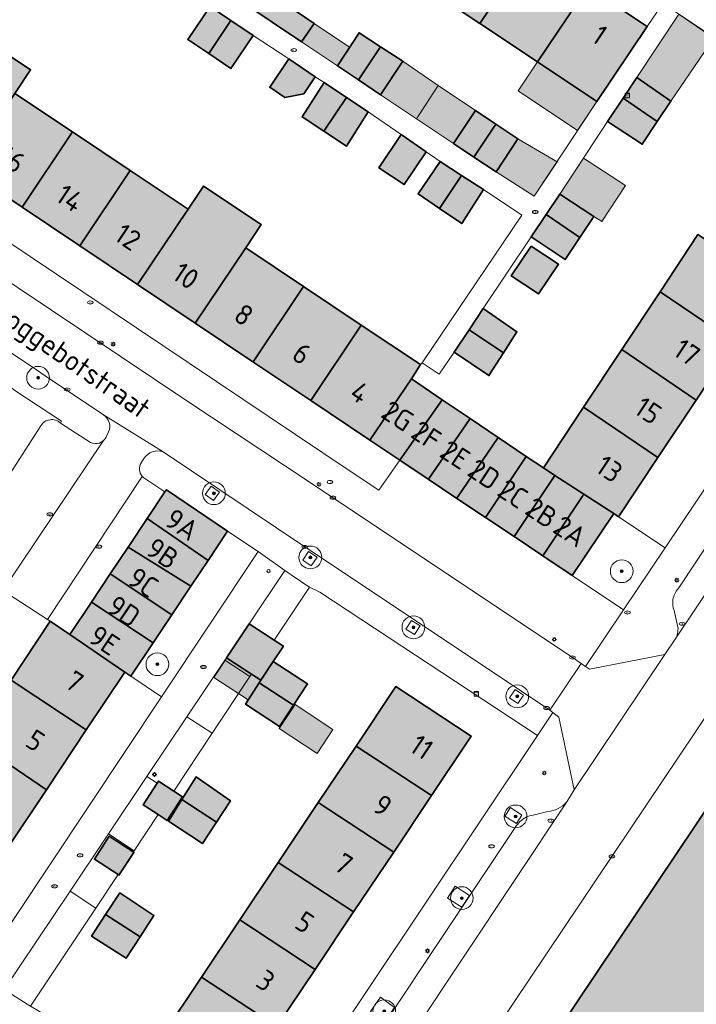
# Model space of a CAD drawing. Header units: metres. Extents: x 125349 to 128236, y 501602 to 503797.
# Tile 445 of 656: x 127143 to 127203, y 502371 to 502458. Entities that reach past the tile are written whole.
import ezdxf
from ezdxf.enums import TextEntityAlignment as Align

# ---------------------------------------------------------------- set-up
doc = ezdxf.new("R2010")
doc.units = ezdxf.units.M
doc.layers.get('0').update_dxf_attribs({"linetype": 'CONTINUOUS'})
for name, color, linetype, lineweight in [('B-WE-GR-BEPLANTING_CULTUUR_BODEMBEDEKKER-GV', 90, 'CONTINUOUS', 18), ('B-WE-GR-BEPLANTING_CULTUUR_HEESTERS-GV', 90, 'CONTINUOUS', 18), ('B-WE-GR-BOOM-S-500', 90, 'CONTINUOUS', 18), ('B-WE-GR-GROENVOORZIENING-GV', 80, 'CONTINUOUS', 18), ('B-WE-IE-MEUBILAIR-S', 7, 'CONTINUOUS', 18), ('B-WE-IE-MEUBILAIR_WEGMEUBILAIR-GV', 7, 'CONTINUOUS', 18), ('B-WE-OG-BEBOUWING-GV', 7, 'CONTINUOUS', 35), ('B-WE-OG-BEBOUWING-T18', 10, 'CONTINUOUS', 18), ('B-WE-OG-BEBOUWING_OVERBOUWING-GV', 7, 'CONTINUOUS', 18), ('B-WE-OG-BEBOUWING_TE AMOVEREN-V', 253, 'CONTINUOUS', 18), ('B-WE-OG-TERREIN_ERF-GV', 7, 'CONTINUOUS', 18), ('B-WE-OG-TOPOGRAFIE-T18', 10, 'CONTINUOUS', 18), ('B-WE-VH-OPENVERHARDING_BETONSTRAATSTEEN-GV', 90, 'CONTINUOUS', 18)]:
    doc.layers.add(name, color=color, linetype=linetype, lineweight=lineweight)
doc.layers.add('B-WE-OG-BEBOUWING-V', color=7, linetype='CONTINUOUS', lineweight=18, true_color=0xcc646e)
doc.layers.add('B-WE-OG-BEBOUWING_OVERBOUWING-V', color=7, linetype='CONTINUOUS', lineweight=18, true_color=0xcc646e)
doc.styles.add('NLCS-ISO', font='NLCS-ISO.ttf')
doc.styles.add('NLCS-ISO-M1000-T18', font='NLCS-ISO.ttf', dxfattribs={"height": 1.8})

# ---------------------------------------------------------------- blocks, each defined once
blk = doc.blocks.new('SIE-MEUBILAIR_KAST_CAI-SO')
for points in [[(-1, 1), (1, 1), (1, 0.84), (-1, 0.84)], [(-1, 0.76), (1, 0.76), (1, -1), (-1, -1)]]:
    blk.add_lwpolyline(points, close=True)
at = {"style": 'NLCS-ISO'}
blk.add_text('cai', height=0.75, dxfattribs=at).set_placement((0, 0), align=Align.MIDDLE_CENTER)
blk = doc.blocks.new('SIE-MEUBILAIR_PAAL_LICHTMAST-SO')
for points in [[(-0.62, 0), (-1, 0)], [(-0.71, 0.71), (-0.44, 0.44)], [(0, 1), (0, 0.62)], [(0.44, 0.44), (0.71, 0.71)], [(1, 0), (0.62, 0)], [(-0.71, -0.71), (-0.44, -0.44)], [(0, -0.62), (0, -1)], [(0.44, -0.44), (0.71, -0.71)]]:
    blk.add_lwpolyline(points)
blk.add_circle((0, 0), 0.5)
blk = doc.blocks.new('SIE-MEUBILAIR_PAAL_AFSLUITPAAL-SO')
blk.add_circle((0, 0), 0.75)
at = {"style": 'NLCS-ISO'}
blk.add_text('af', height=0.75, dxfattribs=at).set_placement((0, 0.05), align=Align.MIDDLE_CENTER)
blk = doc.blocks.new('SIE-MEUBILAIR_PUT_BRANDKRAAN-SO')
blk.add_ellipse((0, 0), major_axis=(1.25, 0), ratio=0.54)
at = {"style": 'NLCS-ISO'}
blk.add_text('bk', height=0.75, dxfattribs=at).set_placement((0.03, 0), align=Align.MIDDLE_CENTER)
blk = doc.blocks.new('SIE-MEUBILAIR_PUT_KOLK-SO')
blk.add_ellipse((0, 0), major_axis=(1.25, 0), ratio=0.54)
at = {"style": 'NLCS-ISO'}
blk.add_text('klk', height=0.75, dxfattribs=at).set_placement((0.03, 0), align=Align.MIDDLE_CENTER)
blk = doc.blocks.new('SIE-MEUBILAIR_PUT_RIOOLPUT-SO')
blk.add_ellipse((0, 0), major_axis=(1.25, 0), ratio=0.54)
at = {"style": 'NLCS-ISO'}
blk.add_text('ri', height=0.75, dxfattribs=at).set_placement((-0.04, 0.07), align=Align.MIDDLE_CENTER)
blk = doc.blocks.new('SGR-BOOM_01-SO')
at = {"linetype": 'ByBlock', "lineweight": 18}
h = blk.add_hatch(color=0, dxfattribs=at)
h.dxf.hatch_style = 1
edge = h.paths.add_edge_path()
edge.add_arc((0, 0), 0.25, 0, 360)
at = {"color": 0, "linetype": 'ByBlock', "lineweight": 18}
for radius in [2, 0.25]:
    blk.add_circle((0, 0), radius, dxfattribs=at)

msp = doc.modelspace()

# ---------------------------------------------------------------- hatches: boundary and pattern name
at = {"layer": 'B-WE-OG-BEBOUWING-V'}
for points in [[(127183.666, 502457.474), (127188.081, 502464.06), (127182.987, 502467.455), (127178.575, 502460.871)], [(127183.666, 502457.474), (127188.729, 502454.095), (127193.142, 502460.686), (127188.081, 502464.06)], [(127164.754, 502462.177), (127162.833, 502459.313), (127167.985, 502455.865), (127169.082, 502457.485), (127165.825, 502459.72), (127166.647, 502460.918)], [(127188.729, 502454.095), (127193.941, 502450.617), (127198.358, 502457.21), (127193.142, 502460.686)], [(127159.831, 502454.835), (127161.779, 502457.74), (127159.942, 502458.977), (127157.987, 502456.078)], [(127159.831, 502454.835), (127161.784, 502453.52), (127163.739, 502456.419), (127161.779, 502457.74)], [(127174.926, 502455.427), (127173.042, 502456.655), (127171.137, 502453.756), (127172.977, 502452.517)], [(127142.779, 502451.331), (127144.171, 502453.407), (127141.677, 502455.075), (127140.285, 502452.999), (127136.306, 502455.662), (127133.651, 502451.737), (127134.988, 502450.86), (127133.218, 502448.161), (127138.349, 502444.721), (127138.35, 502444.723)], [(127174.926, 502455.427), (127172.977, 502452.517), (127174.934, 502451.198), (127176.889, 502454.147)], [(127169.192, 502452.797), (127166.864, 502454.352), (127165.194, 502451.86), (127166.525, 502450.971), (127168.19, 502451.301)], [(127196.24, 502450.903), (127199.245, 502448.846), (127200.44, 502450.657), (127197.443, 502452.713)], [(127171.937, 502450.966), (127169.96, 502452.284), (127168.036, 502449.254), (127169.951, 502448.003), (127171.936, 502450.964)], [(127142.779, 502451.331), (127138.35, 502444.723), (127138.349, 502444.721), (127143.422, 502441.319), (127143.425, 502441.324), (127147.854, 502447.936)], [(127171.937, 502450.966), (127171.936, 502450.964), (127169.951, 502448.003), (127171.926, 502446.699), (127173.831, 502449.698)], [(127196.24, 502450.903), (127194.886, 502448.864), (127197.934, 502446.858), (127199.245, 502448.846)], [(127183.129, 502445.729), (127185.067, 502448.624), (127183.284, 502449.833), (127181.329, 502446.934)], [(127183.129, 502445.729), (127185.076, 502444.426), (127186.981, 502447.325), (127185.067, 502448.624)], [(127148.49, 502437.921), (127148.494, 502437.928), (127152.929, 502444.542), (127147.854, 502447.936), (127143.425, 502441.324), (127143.422, 502441.319)], [(127178.924, 502446.196), (127176.739, 502447.699), (127174.787, 502444.784), (127176.991, 502443.309)], [(127180.103, 502441.209), (127182.052, 502444.121), (127180.176, 502445.335), (127178.221, 502442.485)], [(127148.49, 502437.921), (127153.573, 502434.513), (127153.579, 502434.522), (127158.014, 502441.141), (127152.929, 502444.542), (127148.494, 502437.928)], [(127183.974, 502442.877), (127182.052, 502444.121), (127180.103, 502441.209), (127182.068, 502439.877)], [(127153.573, 502434.513), (127158.635, 502431.118), (127158.643, 502431.13), (127163.081, 502437.751), (127164.444, 502439.785), (127159.376, 502443.175), (127158.014, 502441.141), (127153.579, 502434.522)], [(127192.447, 502438.651), (127193.673, 502440.509), (127190.675, 502442.466), (127189.471, 502440.665)], [(127192.447, 502438.651), (127189.471, 502440.665), (127188.168, 502438.717), (127191.166, 502436.71)], [(127206.049, 502429.442), (127209.429, 502434.521), (127202.823, 502438.918), (127199.489, 502433.883)], [(127163.081, 502437.751), (127158.643, 502431.13), (127158.635, 502431.118), (127163.714, 502427.713), (127163.723, 502427.727), (127168.164, 502434.352)], [(127188.168, 502437.901), (127186.423, 502435.293), (127188.81, 502433.697), (127190.554, 502436.306)], [(127168.164, 502434.352), (127163.723, 502427.727), (127163.714, 502427.713), (127168.789, 502424.31), (127168.8, 502424.326), (127173.24, 502430.957)], [(127206.049, 502429.442), (127199.489, 502433.883), (127196.127, 502428.805), (127202.666, 502424.356)], [(127182.713, 502430.544), (127185.721, 502428.507), (127186.905, 502430.362), (127183.957, 502432.418)], [(127177.646, 502426.223), (127178.448, 502427.473), (127173.24, 502430.957), (127168.8, 502424.326), (127168.789, 502424.31), (127173.987, 502420.825), (127173.993, 502420.834)], [(127182.713, 502430.544), (127181.401, 502428.569), (127184.448, 502426.513), (127185.721, 502428.507)], [(127196.127, 502428.805), (127192.77, 502423.736), (127199.308, 502419.31), (127202.666, 502424.356)], [(127176.614, 502419.069), (127176.625, 502419.084), (127180.355, 502424.394), (127177.646, 502426.223), (127173.993, 502420.834), (127173.987, 502420.825)], [(127176.614, 502419.069), (127179.12, 502417.394), (127179.129, 502417.407), (127182.816, 502422.733), (127180.355, 502424.394), (127176.625, 502419.084)], [(127195.832, 502414.085), (127199.308, 502419.31), (127192.77, 502423.736), (127189.237, 502418.399), (127190.26, 502417.736), (127192.803, 502416.089), (127195.433, 502414.386)], [(127182.816, 502422.733), (127179.129, 502417.407), (127179.12, 502417.394), (127181.631, 502415.716), (127181.638, 502415.726), (127185.276, 502421.072)], [(127181.631, 502415.716), (127184.142, 502414.038), (127184.147, 502414.045), (127187.736, 502419.412), (127185.276, 502421.072), (127181.638, 502415.726)], [(127190.26, 502417.736), (127189.237, 502418.399), (127187.736, 502419.412), (127184.147, 502414.045), (127184.142, 502414.038), (127186.661, 502412.354), (127186.664, 502412.359)], [(127190.26, 502417.736), (127186.664, 502412.359), (127186.661, 502412.354), (127189.18, 502410.67), (127189.182, 502410.673), (127192.803, 502416.089)], [(127155.982, 502416.279), (127154.429, 502413.945), (127159.77, 502410.265), (127161.478, 502412.832), (127156.112, 502416.473)], [(127195.433, 502414.386), (127192.803, 502416.089), (127189.182, 502410.673), (127189.18, 502410.67), (127191.773, 502408.937)], [(127159.77, 502410.265), (127154.429, 502413.945), (127152.755, 502411.43), (127158.256, 502407.99)], [(127152.755, 502411.43), (127151.181, 502409.066), (127156.591, 502405.488), (127158.256, 502407.99)], [(127156.591, 502405.488), (127151.181, 502409.066), (127149.526, 502406.58), (127154.949, 502403.021)], [(127152.445, 502400.437), (127152.994, 502400.083), (127154.949, 502403.021), (127149.526, 502406.58), (127147.636, 502403.74)], [(127152.445, 502400.437), (127147.636, 502403.74), (127145.89, 502404.904), (127142.461, 502399.741), (127149.071, 502395.357)], [(127163.393, 502404.697), (127161.391, 502401.706), (127163.598, 502400.261), (127164.422, 502399.721), (127165.504, 502401.373), (127166.394, 502402.731), (127165.59, 502403.258)], [(127164.276, 502399.499), (127167.271, 502397.538), (127168.502, 502399.417), (127165.504, 502401.373), (127164.422, 502399.721)], [(127149.071, 502395.357), (127142.461, 502399.741), (127139.008, 502394.542), (127145.575, 502390.093)], [(127164.276, 502399.499), (127163.048, 502397.624), (127166.046, 502395.668), (127167.271, 502397.538)], [(127179.408, 502389.587), (127182.899, 502394.808), (127176.282, 502399.169), (127172.778, 502393.93)], [(127142.217, 502385.036), (127145.575, 502390.093), (127139.008, 502394.542), (127135.637, 502389.466)], [(127179.408, 502389.587), (127172.778, 502393.93), (127169.455, 502388.959), (127176.084, 502384.616)], [(127157.478, 502389.228), (127160.506, 502387.245), (127161.734, 502389.119), (127158.737, 502391.226)], [(127155.381, 502387.907), (127156.182, 502387.39), (127157.534, 502389.485), (127156.762, 502389.982), (127155.408, 502390.856), (127155.285, 502390.665), (127154.057, 502388.762)], [(127157.478, 502389.228), (127156.28, 502387.326), (127159.278, 502385.37), (127160.506, 502387.245)], [(127165.931, 502383.691), (127172.561, 502379.348), (127176.084, 502384.616), (127169.455, 502388.959)], [(127151.87, 502382.629), (127151.94, 502382.583), (127153.248, 502384.589), (127153.196, 502384.623), (127151.085, 502386), (127149.776, 502383.994)], [(127165.931, 502383.691), (127162.556, 502378.643), (127169.186, 502374.3), (127172.561, 502379.348)], [(127150.766, 502379.129), (127153.789, 502377.148), (127155.017, 502379.022), (127152.019, 502381.028)], [(127150.766, 502379.129), (127149.512, 502377.229), (127152.56, 502375.273), (127153.789, 502377.148)], [(127165.818, 502369.264), (127169.186, 502374.3), (127162.556, 502378.643), (127159.189, 502373.609)], [(127165.818, 502369.264), (127159.189, 502373.609), (127155.701, 502368.392), (127162.319, 502364.031)]]:
    msp.add_hatch(color=256, dxfattribs=at).paths.add_polyline_path(points)
at = {"layer": 'B-WE-OG-BEBOUWING_OVERBOUWING-V'}
for points in [[(127200.44, 502450.657), (127204.223, 502456.172), (127201.146, 502458.283), (127197.443, 502452.713)], [(127171.137, 502453.756), (127172.211, 502455.391), (127169.082, 502457.485), (127167.985, 502455.865)], [(127176.889, 502454.147), (127174.934, 502451.198), (127178.088, 502449.095), (127179.993, 502452.023)], [(127188.729, 502454.095), (127187.024, 502451.541), (127192.251, 502448.053), (127193.941, 502450.617)], [(127179.993, 502452.023), (127178.088, 502449.095), (127181.329, 502446.934), (127183.284, 502449.833)], [(127186.981, 502447.325), (127185.076, 502444.426), (127188.444, 502442.275), (127190.446, 502445.313)], [(127192.763, 502445.638), (127190.675, 502442.466), (127193.673, 502440.509), (127194.378, 502440.049), (127196.454, 502443.229)], [(127164.422, 502399.721), (127161.416, 502401.69), (127160.279, 502399.955), (127163.285, 502397.986)], [(127167.427, 502397.592), (127166.023, 502395.474), (127169.346, 502393.273), (127170.749, 502395.391)]]:
    msp.add_hatch(color=256, dxfattribs=at).paths.add_polyline_path(points)
at = {"layer": 'B-WE-OG-BEBOUWING_TE AMOVEREN-V', "transparency": 33554508}
h = msp.add_hatch(color=256, dxfattribs=at)
h.dxf.hatch_style = 1
h.paths.add_polyline_path([(127187.078, 502343.068), (127247.895, 502433.713), (127254.449, 502443.482), (127256.033, 502445.842), (127256.149, 502446.015), (127255.299, 502446.617), (127253.301, 502447.971), (127253.602, 502448.371), (127252.602, 502449.023), (127252.351, 502448.573), (127246.406, 502452.536), (127245.561, 502451.251), (127244.33, 502449.377), (127244.28, 502449.41), (127243.229, 502448.904), (127242.512, 502448.25), (127242.066, 502447.539), (127241.743, 502446.626), (127241.671, 502445.441), (127241.721, 502445.408), (127241.617, 502445.249), (127242.694, 502444.541), (127240.444, 502441.185), (127239.398, 502441.873), (127179.925, 502353.111), (127180.958, 502352.403), (127178.705, 502349.05), (127177.642, 502349.778), (127177.535, 502349.621), (127177.485, 502349.654), (127176.416, 502349.139), (127175.694, 502348.494), (127175.204, 502347.811), (127174.871, 502346.9), (127174.801, 502345.736), (127174.851, 502345.702), (127172.715, 502342.583), (127178.61, 502338.692), (127178.202, 502338.148), (127179.143, 502337.534), (127179.551, 502338.078), (127182.525, 502336.232), (127184.723, 502339.451), (127183.634, 502340.218), (127185.988, 502343.785)])

# ---------------------------------------------------------------- linework, layer by layer
at = {"layer": 'B-WE-GR-BEPLANTING_CULTUUR_BODEMBEDEKKER-GV', "flags": 128}
for points in [[(127146.788, 502422.342), (127146.887, 502422.496), (127142.789, 502425.199)], [(127138.132, 502411.349), (127145.087, 502422.089)]]:
    msp.add_lwpolyline(points, dxfattribs=at)
at = {"layer": 'B-WE-GR-BEPLANTING_CULTUUR_BODEMBEDEKKER-GV'}
for points in [[(127145.087, 502422.089, -0.271259), (127145.888, 502422.622)], [(127145.888, 502422.622, -0.257722), (127146.788, 502422.342)]]:
    msp.add_lwpolyline(points, format="xyb", dxfattribs=at)
at = {"layer": 'B-WE-GR-BEPLANTING_CULTUUR_HEESTERS-GV', "flags": 128}
for points in [[(127195.832, 502414.085), (127195.433, 502414.386), (127191.773, 502408.937), (127196.276, 502405.915), (127199.933, 502411.366)], [(127152.994, 502400.083), (127155.692, 502398.277), (127164.181, 502411.034), (127161.478, 502412.832), (127159.77, 502410.265), (127158.256, 502407.99), (127156.591, 502405.488), (127154.949, 502403.021)]]:
    msp.add_lwpolyline(points, close=True, dxfattribs=at)
at = {"layer": 'B-WE-GR-GROENVOORZIENING-GV', "flags": 128}
for points in [[(127166.53, 502409.382), (127163.393, 502404.697), (127165.59, 502403.258), (127168.681, 502407.909), (127168.529, 502407.981)], [(127160.14, 502395.062), (127163.451, 502400.04), (127161.243, 502401.485), (127157.917, 502396.518)], [(127161.391, 502401.706), (127161.243, 502401.485), (127163.451, 502400.04), (127163.598, 502400.261)], [(127154.391, 502391.25), (127155.285, 502390.665), (127155.408, 502390.856), (127156.762, 502389.982), (127160.14, 502395.062), (127157.917, 502396.518)], [(127151.013, 502386.205), (127153.267, 502384.729), (127155.381, 502387.907), (127154.057, 502388.762), (127155.285, 502390.665), (127154.391, 502391.25)], [(127147.645, 502381.175), (127149.914, 502379.688), (127151.87, 502382.629), (127149.776, 502383.994), (127151.085, 502386), (127153.196, 502384.623), (127153.267, 502384.729), (127151.013, 502386.205)], [(127144.166, 502371.06), (127149.914, 502379.688), (127147.645, 502381.175), (127141.864, 502372.54), (127143.863, 502371.239)]]:
    msp.add_lwpolyline(points, close=True, dxfattribs=at)
at = {"layer": 'B-WE-IE-MEUBILAIR_WEGMEUBILAIR-GV', "flags": 128}
for points in [[(127159.523, 502416.042), (127160.258, 502415.523), (127160.777, 502416.258), (127160.042, 502416.777)], [(127168.6, 502411.043), (127168.09, 502410.287), (127168.846, 502409.777), (127169.356, 502410.533)], [(127177.156, 502404.229), (127177.917, 502403.733), (127178.413, 502404.494), (127177.652, 502404.99)], [(127187.487, 502398.42), (127186.746, 502398.912), (127186.254, 502398.171), (127186.995, 502397.679)], [(127185.863, 502387.774), (127186.868, 502387.117), (127187.36, 502387.871), (127186.361, 502388.535)], [(127180.802, 502380.565), (127182.08, 502379.78), (127182.737, 502380.784), (127181.482, 502381.605)], [(127175.274, 502369.714), (127176.169, 502370.951), (127174.932, 502371.846), (127174.037, 502370.609)]]:
    msp.add_lwpolyline(points, close=True, dxfattribs=at)
at = {"layer": 'B-WE-OG-BEBOUWING-GV', "flags": 128}
for points in [[(127183.666, 502457.474), (127188.081, 502464.06), (127182.987, 502467.455), (127178.575, 502460.871)], [(127183.666, 502457.474), (127188.729, 502454.095), (127193.142, 502460.686), (127188.081, 502464.06)], [(127164.754, 502462.177), (127162.833, 502459.313), (127167.985, 502455.865), (127169.082, 502457.485), (127165.825, 502459.72), (127166.647, 502460.918)], [(127188.729, 502454.095), (127193.941, 502450.617), (127198.358, 502457.21), (127193.142, 502460.686)], [(127159.831, 502454.835), (127161.779, 502457.74), (127159.942, 502458.977), (127157.987, 502456.078)], [(127159.831, 502454.835), (127161.784, 502453.52), (127163.739, 502456.419), (127161.779, 502457.74)], [(127174.926, 502455.427), (127173.042, 502456.655), (127171.137, 502453.756), (127172.977, 502452.517)], [(127142.779, 502451.331), (127144.171, 502453.407), (127141.677, 502455.075), (127140.285, 502452.999), (127136.306, 502455.662), (127133.651, 502451.737), (127134.988, 502450.86), (127133.218, 502448.161), (127138.349, 502444.721), (127138.35, 502444.723)], [(127174.926, 502455.427), (127172.977, 502452.517), (127174.934, 502451.198), (127176.889, 502454.147)], [(127169.192, 502452.797), (127166.864, 502454.352), (127165.194, 502451.86), (127166.525, 502450.971), (127168.19, 502451.301)], [(127196.24, 502450.903), (127199.245, 502448.846), (127200.44, 502450.657), (127197.443, 502452.713)], [(127171.937, 502450.966), (127169.96, 502452.284), (127168.036, 502449.254), (127169.951, 502448.003), (127171.936, 502450.964)], [(127142.779, 502451.331), (127138.35, 502444.723), (127138.349, 502444.721), (127143.422, 502441.319), (127143.425, 502441.324), (127147.854, 502447.936)], [(127171.937, 502450.966), (127171.936, 502450.964), (127169.951, 502448.003), (127171.926, 502446.699), (127173.831, 502449.698)], [(127196.24, 502450.903), (127194.886, 502448.864), (127197.934, 502446.858), (127199.245, 502448.846)], [(127183.129, 502445.729), (127185.067, 502448.624), (127183.284, 502449.833), (127181.329, 502446.934)], [(127183.129, 502445.729), (127185.076, 502444.426), (127186.981, 502447.325), (127185.067, 502448.624)], [(127148.49, 502437.921), (127148.494, 502437.928), (127152.929, 502444.542), (127147.854, 502447.936), (127143.425, 502441.324), (127143.422, 502441.319)], [(127178.924, 502446.196), (127176.739, 502447.699), (127174.787, 502444.784), (127176.991, 502443.309)], [(127180.103, 502441.209), (127182.052, 502444.121), (127180.176, 502445.335), (127178.221, 502442.485)], [(127148.49, 502437.921), (127153.573, 502434.513), (127153.579, 502434.522), (127158.014, 502441.141), (127152.929, 502444.542), (127148.494, 502437.928)], [(127183.974, 502442.877), (127182.052, 502444.121), (127180.103, 502441.209), (127182.068, 502439.877)], [(127153.573, 502434.513), (127158.635, 502431.118), (127158.643, 502431.13), (127163.081, 502437.751), (127164.444, 502439.785), (127159.376, 502443.175), (127158.014, 502441.141), (127153.579, 502434.522)], [(127192.447, 502438.651), (127193.673, 502440.509), (127190.675, 502442.466), (127189.471, 502440.665)], [(127192.447, 502438.651), (127189.471, 502440.665), (127188.168, 502438.717), (127191.166, 502436.71)], [(127206.049, 502429.442), (127209.429, 502434.521), (127202.823, 502438.918), (127199.489, 502433.883)], [(127163.081, 502437.751), (127158.643, 502431.13), (127158.635, 502431.118), (127163.714, 502427.713), (127163.723, 502427.727), (127168.164, 502434.352)], [(127188.168, 502437.901), (127186.423, 502435.293), (127188.81, 502433.697), (127190.554, 502436.306)], [(127168.164, 502434.352), (127163.723, 502427.727), (127163.714, 502427.713), (127168.789, 502424.31), (127168.8, 502424.326), (127173.24, 502430.957)], [(127206.049, 502429.442), (127199.489, 502433.883), (127196.127, 502428.805), (127202.666, 502424.356)], [(127182.713, 502430.544), (127185.721, 502428.507), (127186.905, 502430.362), (127183.957, 502432.418)], [(127177.646, 502426.223), (127178.448, 502427.473), (127173.24, 502430.957), (127168.8, 502424.326), (127168.789, 502424.31), (127173.987, 502420.825), (127173.993, 502420.834)], [(127182.713, 502430.544), (127181.401, 502428.569), (127184.448, 502426.513), (127185.721, 502428.507)], [(127196.127, 502428.805), (127192.77, 502423.736), (127199.308, 502419.31), (127202.666, 502424.356)], [(127176.614, 502419.069), (127176.625, 502419.084), (127180.355, 502424.394), (127177.646, 502426.223), (127173.993, 502420.834), (127173.987, 502420.825)], [(127176.614, 502419.069), (127179.12, 502417.394), (127179.129, 502417.407), (127182.816, 502422.733), (127180.355, 502424.394), (127176.625, 502419.084)], [(127195.832, 502414.085), (127199.308, 502419.31), (127192.77, 502423.736), (127189.237, 502418.399), (127190.26, 502417.736), (127192.803, 502416.089), (127195.433, 502414.386)], [(127182.816, 502422.733), (127179.129, 502417.407), (127179.12, 502417.394), (127181.631, 502415.716), (127181.638, 502415.726), (127185.276, 502421.072)], [(127181.631, 502415.716), (127184.142, 502414.038), (127184.147, 502414.045), (127187.736, 502419.412), (127185.276, 502421.072), (127181.638, 502415.726)], [(127190.26, 502417.736), (127189.237, 502418.399), (127187.736, 502419.412), (127184.147, 502414.045), (127184.142, 502414.038), (127186.661, 502412.354), (127186.664, 502412.359)], [(127190.26, 502417.736), (127186.664, 502412.359), (127186.661, 502412.354), (127189.18, 502410.67), (127189.182, 502410.673), (127192.803, 502416.089)], [(127155.982, 502416.279), (127154.429, 502413.945), (127159.77, 502410.265), (127161.478, 502412.832), (127156.112, 502416.473)], [(127195.433, 502414.386), (127192.803, 502416.089), (127189.182, 502410.673), (127189.18, 502410.67), (127191.773, 502408.937)], [(127159.77, 502410.265), (127154.429, 502413.945), (127152.755, 502411.43), (127158.256, 502407.99)], [(127152.755, 502411.43), (127151.181, 502409.066), (127156.591, 502405.488), (127158.256, 502407.99)], [(127156.591, 502405.488), (127151.181, 502409.066), (127149.526, 502406.58), (127154.949, 502403.021)], [(127152.445, 502400.437), (127152.994, 502400.083), (127154.949, 502403.021), (127149.526, 502406.58), (127147.636, 502403.74)], [(127152.445, 502400.437), (127147.636, 502403.74), (127145.89, 502404.904), (127142.461, 502399.741), (127149.071, 502395.357)], [(127163.393, 502404.697), (127161.391, 502401.706), (127163.598, 502400.261), (127164.422, 502399.721), (127165.504, 502401.373), (127166.394, 502402.731), (127165.59, 502403.258)], [(127164.276, 502399.499), (127167.271, 502397.538), (127168.502, 502399.417), (127165.504, 502401.373), (127164.422, 502399.721)], [(127149.071, 502395.357), (127142.461, 502399.741), (127139.008, 502394.542), (127145.575, 502390.093)], [(127164.276, 502399.499), (127163.048, 502397.624), (127166.046, 502395.668), (127167.271, 502397.538)], [(127179.408, 502389.587), (127182.899, 502394.808), (127176.282, 502399.169), (127172.778, 502393.93)], [(127142.217, 502385.036), (127145.575, 502390.093), (127139.008, 502394.542), (127135.637, 502389.466)], [(127179.408, 502389.587), (127172.778, 502393.93), (127169.455, 502388.959), (127176.084, 502384.616)], [(127157.478, 502389.228), (127160.506, 502387.245), (127161.734, 502389.119), (127158.737, 502391.226)], [(127155.381, 502387.907), (127156.182, 502387.39), (127157.534, 502389.485), (127156.762, 502389.982), (127155.408, 502390.856), (127155.285, 502390.665), (127154.057, 502388.762)], [(127157.478, 502389.228), (127156.28, 502387.326), (127159.278, 502385.37), (127160.506, 502387.245)], [(127165.931, 502383.691), (127172.561, 502379.348), (127176.084, 502384.616), (127169.455, 502388.959)], [(127151.87, 502382.629), (127151.94, 502382.583), (127153.248, 502384.589), (127153.196, 502384.623), (127151.085, 502386), (127149.776, 502383.994)], [(127165.931, 502383.691), (127162.556, 502378.643), (127169.186, 502374.3), (127172.561, 502379.348)], [(127150.766, 502379.129), (127153.789, 502377.148), (127155.017, 502379.022), (127152.019, 502381.028)], [(127150.766, 502379.129), (127149.512, 502377.229), (127152.56, 502375.273), (127153.789, 502377.148)], [(127165.818, 502369.264), (127169.186, 502374.3), (127162.556, 502378.643), (127159.189, 502373.609)], [(127165.818, 502369.264), (127159.189, 502373.609), (127155.701, 502368.392), (127162.319, 502364.031)]]:
    msp.add_lwpolyline(points, close=True, dxfattribs=at)
msp.add_lwpolyline([(127239.398, 502441.873), (127179.925, 502353.111), (127180.958, 502352.403), (127178.705, 502349.05), (127177.642, 502349.778), (127177.535, 502349.621), (127177.485, 502349.654), (127176.416, 502349.139), (127175.694, 502348.494), (127175.204, 502347.811), (127174.871, 502346.9), (127174.801, 502345.736), (127174.851, 502345.702), (127172.715, 502342.583), (127178.61, 502338.692), (127178.202, 502338.148), (127179.143, 502337.534), (127179.551, 502338.078), (127182.525, 502336.232), (127184.723, 502339.451), (127183.634, 502340.218), (127185.988, 502343.785), (127187.078, 502343.068), (127247.895, 502433.713)], dxfattribs=at)
at = {"layer": 'B-WE-OG-BEBOUWING_OVERBOUWING-GV', "flags": 128}
for points in [[(127200.44, 502450.657), (127204.223, 502456.172), (127201.146, 502458.283), (127197.443, 502452.713)], [(127171.137, 502453.756), (127172.211, 502455.391), (127169.082, 502457.485), (127167.985, 502455.865)], [(127176.889, 502454.147), (127174.934, 502451.198), (127178.088, 502449.095), (127179.993, 502452.023)], [(127188.729, 502454.095), (127187.024, 502451.541), (127192.251, 502448.053), (127193.941, 502450.617)], [(127179.993, 502452.023), (127178.088, 502449.095), (127181.329, 502446.934), (127183.284, 502449.833)], [(127186.981, 502447.325), (127185.076, 502444.426), (127188.444, 502442.275), (127190.446, 502445.313)], [(127192.763, 502445.638), (127190.675, 502442.466), (127193.673, 502440.509), (127194.378, 502440.049), (127196.454, 502443.229)], [(127164.422, 502399.721), (127161.416, 502401.69), (127160.279, 502399.955), (127163.285, 502397.986)], [(127167.427, 502397.592), (127166.023, 502395.474), (127169.346, 502393.273), (127170.749, 502395.391)]]:
    msp.add_lwpolyline(points, close=True, dxfattribs=at)
at = {"layer": 'B-WE-OG-TERREIN_ERF-GV', "flags": 128}
for points in [[(127165.825, 502459.72), (127169.082, 502457.485), (127167.985, 502455.865), (127171.137, 502453.756), (127173.042, 502456.655), (127174.926, 502455.427), (127176.889, 502454.147), (127174.934, 502451.198), (127181.329, 502446.934), (127183.284, 502449.833), (127185.067, 502448.624), (127186.981, 502447.325), (127185.076, 502444.426), (127188.444, 502442.275), (127193.941, 502450.617), (127188.729, 502454.095), (127183.666, 502457.474), (127178.575, 502460.871)], [(127193.142, 502460.686), (127198.358, 502457.21), (127199.73, 502459.24)], [(127141.677, 502455.075), (127144.171, 502453.407), (127142.779, 502451.331), (127147.854, 502447.936), (127152.929, 502444.542), (127158.014, 502441.141), (127159.376, 502443.175), (127164.444, 502439.785), (127163.081, 502437.751), (127168.164, 502434.352), (127173.24, 502430.957), (127178.448, 502427.473), (127178.587, 502427.628), (127187.343, 502440.626), (127183.974, 502442.877), (127182.068, 502439.877), (127180.103, 502441.209), (127178.221, 502442.485), (127180.176, 502445.335), (127178.924, 502446.196), (127176.991, 502443.309), (127174.787, 502444.784), (127176.739, 502447.699), (127173.831, 502449.698), (127171.926, 502446.699), (127169.951, 502448.003), (127168.036, 502449.254), (127169.96, 502452.284), (127169.192, 502452.797), (127168.19, 502451.301), (127166.525, 502450.971), (127165.194, 502451.86), (127166.864, 502454.352), (127163.739, 502456.419), (127161.784, 502453.52), (127159.831, 502454.835), (127157.987, 502456.078), (127159.942, 502458.977)], [(127159.942, 502458.977), (127161.779, 502457.74), (127163.739, 502456.419), (127166.864, 502454.352), (127169.192, 502452.797), (127169.96, 502452.284), (127171.937, 502450.966), (127173.831, 502449.698), (127176.739, 502447.699), (127178.924, 502446.196), (127180.176, 502445.335), (127182.052, 502444.121), (127183.974, 502442.877), (127187.343, 502440.626), (127178.587, 502427.628), (127180.087, 502426.627), (127181.401, 502428.569), (127182.713, 502430.544), (127183.957, 502432.418), (127188.168, 502438.717), (127189.471, 502440.665), (127190.675, 502442.466), (127194.886, 502448.864), (127196.24, 502450.903), (127197.443, 502452.713), (127201.146, 502458.283)], [(127199.73, 502459.24), (127198.358, 502457.21), (127193.941, 502450.617), (127188.444, 502442.275), (127185.076, 502444.426), (127183.129, 502445.729), (127181.329, 502446.934), (127174.934, 502451.198), (127172.977, 502452.517), (127171.137, 502453.756), (127167.985, 502455.865), (127162.833, 502459.313)], [(127219.988, 502445.769), (127201.146, 502458.283), (127197.443, 502452.713), (127200.44, 502450.657), (127199.245, 502448.846), (127197.934, 502446.858), (127194.886, 502448.864), (127190.675, 502442.466), (127193.673, 502440.509), (127192.447, 502438.651), (127191.166, 502436.71), (127188.168, 502438.717), (127183.957, 502432.418), (127186.905, 502430.362), (127185.721, 502428.507), (127184.448, 502426.513), (127181.401, 502428.569), (127180.087, 502426.627), (127178.587, 502427.628), (127178.448, 502427.473), (127177.646, 502426.223), (127180.355, 502424.394), (127182.816, 502422.733), (127185.276, 502421.072), (127187.736, 502419.412), (127189.237, 502418.399), (127192.77, 502423.736), (127196.127, 502428.805), (127199.489, 502433.883), (127202.823, 502438.918)], [(127206.049, 502429.442), (127202.666, 502424.356), (127199.308, 502419.31), (127195.832, 502414.085), (127199.933, 502411.366), (127222.019, 502444.285)], [(127163.956, 502357.775), (127188.721, 502394.867), (127169.579, 502407.48), (127168.681, 502407.909), (127165.59, 502403.258), (127166.394, 502402.731), (127165.504, 502401.373), (127168.502, 502399.417), (127167.271, 502397.538), (127166.046, 502395.668), (127163.048, 502397.624), (127164.276, 502399.499), (127164.422, 502399.721), (127163.598, 502400.261), (127163.451, 502400.04), (127160.14, 502395.062), (127156.762, 502389.982), (127157.534, 502389.485), (127156.182, 502387.39), (127155.381, 502387.907), (127153.267, 502384.729), (127153.196, 502384.623), (127153.248, 502384.589), (127151.94, 502382.583), (127151.87, 502382.629), (127149.914, 502379.688), (127144.166, 502371.06)]]:
    msp.add_lwpolyline(points, dxfattribs=at)
for points in [[(127173.987, 502420.825), (127168.789, 502424.31), (127163.714, 502427.713), (127158.635, 502431.118), (127153.573, 502434.513), (127148.49, 502437.921), (127143.422, 502441.319), (127138.349, 502444.721), (127133.218, 502448.161), (127134.988, 502450.86), (127133.651, 502451.737), (127130.049, 502446.409), (127172.183, 502418.181), (127174.771, 502416.447), (127176.614, 502419.069)], [(127188.168, 502437.901), (127190.554, 502436.306), (127188.81, 502433.697), (127186.423, 502435.293)], [(127136.347, 502411.181), (127132.969, 502406.038), (127130.805, 502407.473), (127118.123, 502388.506), (127120.322, 502387.005), (127121.372, 502386.404), (127139.565, 502374.042), (127155.692, 502398.277), (127152.994, 502400.083), (127152.445, 502400.437), (127149.071, 502395.357), (127145.575, 502390.093), (127142.217, 502385.036), (127138.714, 502379.762), (127132.151, 502384.216), (127135.637, 502389.466), (127139.008, 502394.542), (127142.461, 502399.741), (127145.89, 502404.904), (127145.66, 502405.055), (127141.733, 502407.623), (127138.332, 502409.848), (127137.499, 502410.407)], [(127165.818, 502369.264), (127162.319, 502364.031), (127155.701, 502368.392), (127159.189, 502373.609), (127162.556, 502378.643), (127165.931, 502383.691), (127169.455, 502388.959), (127172.778, 502393.93), (127176.282, 502399.169), (127182.899, 502394.808), (127179.408, 502389.587), (127176.084, 502384.616), (127172.561, 502379.348), (127169.186, 502374.3)], [(127160.506, 502387.245), (127159.278, 502385.37), (127156.28, 502387.326), (127157.478, 502389.228), (127158.737, 502391.226), (127161.734, 502389.119)], [(127153.789, 502377.148), (127152.56, 502375.273), (127149.512, 502377.229), (127150.766, 502379.129), (127152.019, 502381.028), (127155.017, 502379.022)]]:
    msp.add_lwpolyline(points, close=True, dxfattribs=at)
at = {"layer": 'B-WE-VH-OPENVERHARDING_BETONSTRAATSTEEN-GV', "flags": 128}
for points in [[(127207.485, 502464.725), (127206.173, 502465.56), (127205.17, 502466.26), (127202.53, 502467.995), (127186.3, 502478.753), (127167.58, 502491.304), (127163.128, 502494.279), (127162.404, 502494.763), (127158.992, 502497.038), (127154.578, 502500), (127144.684, 502506.64), (127141.005, 502509.097), (127139.519, 502508.806), (127138.289, 502507.002), (127140.679, 502506.729), (127150.724, 502500), (127159.832, 502493.899), (127161.286, 502492.821), (127203.397, 502464.665), (127199.73, 502459.24), (127201.146, 502458.283), (127219.988, 502445.769), (127222.644, 502449.755)], [(127109.256, 502456.873), (127140.044, 502436.252), (127157.987, 502424.24), (127168.578, 502417.224), (127191.789, 502401.722), (127192.564, 502401.198), (127192.94, 502400.943), (127196.276, 502405.915), (127191.773, 502408.937), (127189.18, 502410.67), (127186.661, 502412.354), (127184.142, 502414.038), (127181.631, 502415.716), (127179.12, 502417.394), (127176.614, 502419.069), (127174.771, 502416.447), (127172.183, 502418.181), (127130.049, 502446.409)], [(127104.177, 502454.21), (127108.468, 502451.292), (127108.48, 502451.284), (127108.492, 502451.275), (127108.504, 502451.267), (127120.989, 502442.898), (127121.731, 502442.4), (127144.69, 502427.009), (127145.464, 502426.49), (127150.585, 502423.057), (127155.821, 502419.81), (127168.275, 502411.451), (127189.523, 502397.285), (127189.796, 502397.085), (127192.564, 502401.198), (127191.789, 502401.722), (127168.578, 502417.224), (127157.987, 502424.24), (127140.044, 502436.252)], [(127224.319, 502452.269), (127222.644, 502449.755), (127219.988, 502445.769), (127221.31, 502444.891), (127221.236, 502444.785), (127222.019, 502444.285), (127199.933, 502411.366), (127196.276, 502405.915), (127192.94, 502400.943), (127193.284, 502400.711), (127199.92, 502401.997)], [(127144.69, 502427.009), (127121.731, 502442.4), (127120.989, 502442.898), (127108.504, 502451.267), (127108.492, 502451.275), (127108.48, 502451.284), (127108.468, 502451.292)], [(127237.759, 502447.658), (127232.922, 502440.472), (127225.936, 502429.952), (127183.709, 502367.015)], [(127167.744, 502343.05), (127183.709, 502367.015), (127225.936, 502429.952), (127232.922, 502440.472), (127227.907, 502443.748), (127225.071, 502439.531), (127225.066, 502439.523), (127225.061, 502439.515), (127225.055, 502439.507), (127225.051, 502439.501), (127200.777, 502403.235), (127199.92, 502401.997), (127191.947, 502390.073), (127191.289, 502389.021), (127168.704, 502355.072)], [(127116.798, 502442.616), (127119.048, 502441.265), (127121.197, 502439.813), (127122.246, 502439.063), (127140.69, 502426.85), (127142.789, 502425.199), (127146.887, 502422.496), (127146.788, 502422.342), (127149.434, 502420.643)], [(127179.925, 502353.111), (127239.398, 502441.873)], [(127200.777, 502403.235), (127225.051, 502439.501), (127225.055, 502439.507)], [(127201.074, 502407.769), (127220.599, 502437.215)], [(127150.585, 502423.057), (127145.464, 502426.49), (127144.69, 502427.009)], [(127155.821, 502419.81), (127150.585, 502423.057)], [(127149.434, 502420.643), (127146.788, 502422.342)], [(127145.087, 502422.089), (127138.132, 502411.349), (127137.499, 502410.407)], [(127151.033, 502421.557), (127150.882, 502421.23)], [(127137.499, 502410.407), (127138.332, 502409.848), (127141.733, 502407.623), (127150.584, 502420.801)], [(127150.584, 502420.801), (127141.733, 502407.623), (127145.66, 502405.055)], [(127190.069, 502396.886), (127189.796, 502397.085), (127189.523, 502397.285), (127168.275, 502411.451), (127155.821, 502419.81)], [(127154.136, 502419.236), (127153.888, 502418.846)], [(127153.982, 502417.651), (127145.66, 502405.055), (127145.89, 502404.904), (127147.636, 502403.74), (127149.526, 502406.58), (127151.181, 502409.066)], [(127145.66, 502405.055), (127153.982, 502417.651)], [(127151.181, 502409.066), (127152.755, 502411.43), (127154.429, 502413.945), (127155.982, 502416.279), (127154.203, 502417.463)], [(127154.203, 502417.463), (127155.982, 502416.279), (127156.112, 502416.473), (127161.478, 502412.832), (127164.181, 502411.034), (127166.53, 502409.382), (127168.529, 502407.981), (127168.681, 502407.909), (127169.579, 502407.48), (127188.721, 502394.867), (127190.069, 502396.886)], [(127201.074, 502404.262), (127200.727, 502405.859)], [(127199.92, 502401.997), (127200.777, 502403.235)], [(127191.289, 502389.021), (127191.947, 502390.073), (127190.612, 502396.488), (127190.069, 502396.886), (127188.721, 502394.867), (127163.956, 502357.775), (127168.704, 502355.072)], [(127166.453, 502351.823), (127168.704, 502355.072), (127163.956, 502357.775), (127144.963, 502370.588), (127144.166, 502371.06), (127143.863, 502371.239), (127141.864, 502372.54), (127139.565, 502374.042), (127121.372, 502386.404), (127120.322, 502387.005), (127118.123, 502388.506), (127115.824, 502389.958)], [(127168.704, 502355.072), (127191.289, 502389.021)], [(127188.329, 502387.87), (127189.621, 502388.179)], [(127168.905, 502359.97), (127186.772, 502386.775)]]:
    msp.add_lwpolyline(points, dxfattribs=at)
at = {"layer": 'B-WE-VH-OPENVERHARDING_BETONSTRAATSTEEN-GV'}
for points in [[(127151.086, 502422.399, 0.13882), (127150.585, 502423.057)], [(127145.888, 502422.622, 0.271259), (127145.087, 502422.089)], [(127146.788, 502422.342, 0.257722), (127145.888, 502422.622)], [(127151.086, 502422.399, -0.191201), (127151.033, 502421.557)], [(127149.434, 502420.643, 0.169072), (127150.232, 502420.578)], [(127150.584, 502420.801, -0.088532), (127150.232, 502420.578)], [(127150.882, 502421.23, -0.111514), (127150.584, 502420.801)], [(127155.821, 502419.81, 0.338429), (127154.136, 502419.236)], [(127153.982, 502417.651, -0.333034), (127153.888, 502418.846)], [(127154.203, 502417.463, -0.071034), (127153.982, 502417.651)], [(127201.074, 502407.769, 0.127771), (127200.624, 502406.816)], [(127200.727, 502405.859, -0.130566), (127200.624, 502406.816)], [(127201.074, 502404.262, -0.139148), (127200.777, 502403.235)], [(127191.289, 502389.021, -0.192914), (127189.621, 502388.179)], [(127187.72, 502387.679, 0.137149), (127186.772, 502386.775)], [(127188.329, 502387.87, 0.037667), (127187.72, 502387.679)]]:
    msp.add_lwpolyline(points, format="xyb", dxfattribs=at)
at = {"layer": 'B-WE-VH-OPENVERHARDING_BETONSTRAATSTEEN-GV', "flags": 128}
for points in [[(127147.645, 502381.175), (127151.013, 502386.205), (127154.391, 502391.25), (127157.917, 502396.518), (127161.243, 502401.485), (127161.391, 502401.706), (127163.393, 502404.697), (127166.53, 502409.382), (127164.181, 502411.034), (127155.692, 502398.277), (127139.565, 502374.042), (127141.864, 502372.54)], [(127199.92, 502401.997), (127193.284, 502400.711), (127192.94, 502400.943), (127192.564, 502401.198), (127189.796, 502397.085), (127190.069, 502396.886), (127190.612, 502396.488), (127191.947, 502390.073)]]:
    msp.add_lwpolyline(points, close=True, dxfattribs=at)

# ---------------------------------------------------------------- block references
at = {"layer": 'B-WE-GR-BOOM-S-500', "xscale": 0.5, "yscale": 0.5, "zscale": 0.5}
for p in [(127144.834, 502426.323), (127160.286, 502416.166), (127168.761, 502410.527), (127196.124, 502409.309), (127177.819, 502404.376), (127155.318, 502401.13), (127186.945, 502398.31), (127186.798, 502387.748), (127182.073, 502380.565), (127175.255, 502370.619)]:
    msp.add_blockref('SGR-BOOM_01-SO', p, dxfattribs=at)
at = {"layer": 'B-WE-IE-MEUBILAIR-S', "xscale": 0.2, "yscale": 0.2, "zscale": 0.2}
for name, p in [('SIE-MEUBILAIR_PUT_KOLK-SO', (127167.314, 502455.127)), ('SIE-MEUBILAIR_KAST_CAI-SO', (127196.62, 502451.146)), ('SIE-MEUBILAIR_PUT_KOLK-SO', (127188.519, 502440.899)), ('SIE-MEUBILAIR_PUT_BRANDKRAAN-SO', (127149.425, 502432.941)), ('SIE-MEUBILAIR_PUT_KOLK-SO', (127150.313, 502429.402)), ('SIE-MEUBILAIR_PAAL_LICHTMAST-SO', (127151.43, 502429.28)), ('SIE-MEUBILAIR_PUT_KOLK-SO', (127147.388, 502425.294)), ('SIE-MEUBILAIR_PAAL_LICHTMAST-SO', (127169.516, 502416.952)), ('SIE-MEUBILAIR_PUT_RIOOLPUT-SO', (127170.483, 502417.151)), ('SIE-MEUBILAIR_PUT_KOLK-SO', (127170.744, 502415.776)), ('SIE-MEUBILAIR_PUT_KOLK-SO', (127145.861, 502414.306)), ('SIE-MEUBILAIR_PUT_KOLK-SO', (127150.178, 502411.469)), ('SIE-MEUBILAIR_PUT_KOLK-SO', (127168.275, 502411.451)), ('SIE-MEUBILAIR_PAAL_AFSLUITPAAL-SO', (127165.088, 502409.324)), ('SIE-MEUBILAIR_PAAL_LICHTMAST-SO', (127200.971, 502408.524)), ('SIE-MEUBILAIR_PUT_BRANDKRAAN-SO', (127196.631, 502405.683)), ('SIE-MEUBILAIR_PUT_KOLK-SO', (127201.43, 502404.689)), ('SIE-MEUBILAIR_PAAL_LICHTMAST-SO', (127190.199, 502403.319)), ('SIE-MEUBILAIR_PUT_KOLK-SO', (127191.789, 502401.722)), ('SIE-MEUBILAIR_PUT_KOLK-SO', (127159.364, 502400.888)), ('SIE-MEUBILAIR_KAST_CAI-SO', (127183.344, 502398.519)), ('SIE-MEUBILAIR_PUT_KOLK-SO', (127189.523, 502397.285)), ('SIE-MEUBILAIR_PAAL_LICHTMAST-SO', (127155.065, 502391.441)), ('SIE-MEUBILAIR_PAAL_LICHTMAST-SO', (127189.322, 502391.565)), ('SIE-MEUBILAIR_PUT_KOLK-SO', (127189.88, 502387.382)), ('SIE-MEUBILAIR_PUT_RIOOLPUT-SO', (127184.684, 502385.12)), ('SIE-MEUBILAIR_PUT_RIOOLPUT-SO', (127148.524, 502384.321)), ('SIE-MEUBILAIR_PUT_KOLK-SO', (127195.266, 502384.246)), ('SIE-MEUBILAIR_PUT_KOLK-SO', (127146.28, 502381.601)), ('SIE-MEUBILAIR_PAAL_LICHTMAST-SO', (127179.055, 502375.923))]:
    msp.add_blockref(name, p, dxfattribs=at)

# ---------------------------------------------------------------- texts
at = {"layer": 'B-WE-OG-BEBOUWING-T18', "style": 'NLCS-ISO-M1000-T18'}
for s, rotation, p in [('1', 326.4, (127194.182, 502456.465)), ('16', 326.1, (127142.533, 502445.527)), ('14', 326.2, (127147.629, 502442.11)), ('12', 326.2, (127152.725, 502438.693)), ('10', 326.2, (127157.821, 502435.276)), ('8', 326.2, (127162.917, 502431.859)), ('17', 326.4, (127201.857, 502428.556)), ('6', 326.1, (127168.014, 502428.442)), ('4', 326.1, (127173.11, 502425.025)), ('15', 326.4, (127198.448, 502423.432)), ('2G', 326.8, (127176.436, 502422.963)), ('2F', 326.8, (127178.959, 502421.26)), ('2E', 326.8, (127181.492, 502419.55)), ('13', 326.3, (127195.039, 502418.309)), ('2D', 326.8, (127184.025, 502417.841)), ('2C', 326.8, (127186.558, 502416.131)), ('2B', 326.8, (127189.073, 502414.455)), ('9A', 326.2, (127157.473, 502413.41)), ('2A', 326.8, (127191.581, 502412.815)), ('9B', 326.1, (127155.772, 502410.871)), ('9C', 326.1, (127154.071, 502408.332)), ('9D', 326.2, (127152.369, 502405.793)), ('9E', 326.2, (127150.651, 502403.228)), ('7', 326.5, (127148.031, 502399.606)), ('5', 326.5, (127144.597, 502394.42)), ('11', 326.3, (127178.541, 502393.84)), ('9', 326.2, (127175.115, 502388.708)), ('7', 326.3, (127171.69, 502383.576)), ('5', 326.3, (127168.264, 502378.444)), ('3', 326.2, (127164.838, 502373.312))]:
    msp.add_text(s, height=1.8, rotation=rotation, dxfattribs=at).set_placement(p, align=Align.MIDDLE)
at = {"layer": 'B-WE-OG-TOPOGRAFIE-T18', "style": 'NLCS-ISO-M1000-T18'}
msp.add_text('Roggebotstraat', height=1.8, rotation=325.3, dxfattribs=at).set_placement((127147.604, 502427.734), align=Align.MIDDLE)

doc.saveas('drawing.dxf')
